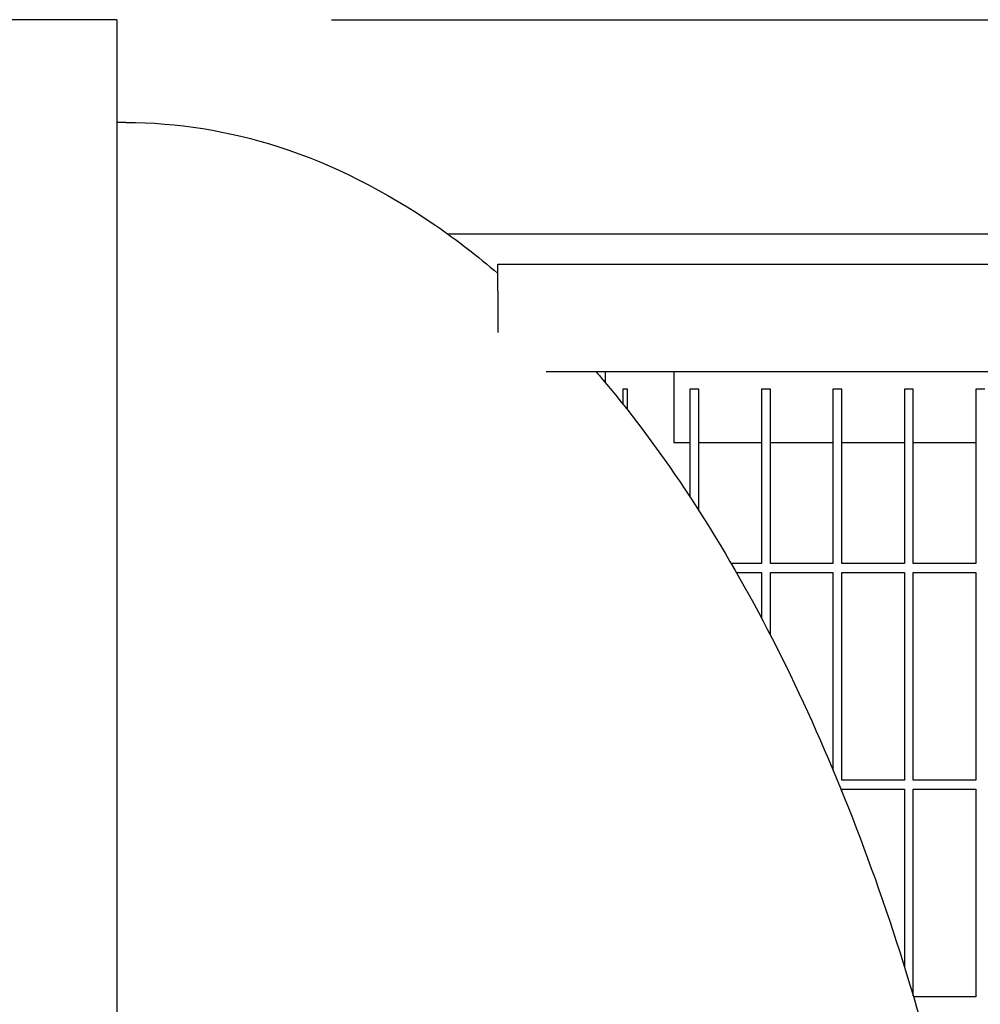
# Model space of a CAD drawing. Header units: inches. Extents: x 36 to 1719, y -84 to 1122.
# Tile 561 of 571: x 1035 to 1048, y 883 to 896. Entities that reach past the tile are written whole.
import ezdxf

# ---------------------------------------------------------------- set-up
doc = ezdxf.new("R2010")
doc.units = ezdxf.units.IN
doc.header["$LTSCALE"] = 48
doc.header["$MEASUREMENT"] = 0
doc.layers.add('Dimension (ANSI)', color=7, linetype='Continuous', lineweight=25)
doc.layers.add('Visible (ANSI)', color=7, linetype='Continuous', lineweight=30)
doc.styles.add('Note Text (ANSI)', font='tahoma.ttf')
doc.dimstyles.new('Architectural (ANSI)', dxfattribs={"dimscale": 48, "dimtxt": 0.125, "dimasz": 0.098425, "dimexe": 0.125, "dimexo": 0.0625, "dimgap": 0.031496, "dimtad": 0, "dimtih": 1, "dimtoh": 1, "dimdec": 4, "dimrnd": 1e-08, "dimzin": 3, "dimdsep": 46, "dimlunit": 4, "dimtxsty": 'Note Text (ANSI)', "dimcen": 0.09, "dimdle": 0.393701, "dimclrd": 256, "dimclre": 256, "dimclrt": 256, "dimadec": 0, "dimazin": 3, "dimtfac": 0.96, "dimtofl": 0, "dimtmove": 0, "dimatfit": 3, "dimfxl": 1, "dimfrac": 2, "dimtolj": 1, "dimtzin": 12, "dimlwd": -1, "dimlwe": -1, "dimarcsym": 0})

# ---------------------------------------------------------------- blocks, each defined once
blk = doc.blocks.new('*D17')
at = {"layer": 'Defpoints', "color": 0, "transparency": 16777216}
for p in [(1035.918, 896.491), (1035.918, 760.491), (1124.12, 760.491)]:
    blk.add_point(p, dxfattribs=at)
at = {"layer": 'Dimension (ANSI)', "transparency": 16777216}
for p, q in [((1038.918, 896.491), (1130.12, 896.491)), ((1124.12, 891.767), (1124.12, 835.013)), ((1124.12, 765.216), (1124.12, 825.97)), ((1038.918, 760.491), (1130.12, 760.491))]:
    blk.add_line(p, q, dxfattribs=at)
for points in [[(1123.332, 891.767), (1124.907, 891.767), (1124.12, 896.491)], [(1123.332, 765.216), (1124.907, 765.216), (1124.12, 760.491)]]:
    blk.add_solid(points, dxfattribs=at)
at = {"layer": 'Dimension (ANSI)', "transparency": 16777216, "insert": (1114.021, 833.501), "char_height": 6, "attachment_point": 1, "style": 'Note Text (ANSI)'}
blk.add_mtext('\\A1;11\'-4"', dxfattribs=at)

msp = doc.modelspace()

# ---------------------------------------------------------------- linework, layer by layer
at = {"layer": 'Visible (ANSI)'}
for p, q in [((1035.91768, 896.4914), (795.97918, 896.4914)), ((1035.91768, 896.4914), (1035.91768, 852.67131)), ((1036.04268, 895.0539), (1035.91768, 895.0539)), ((1051.45653, 893.4914), (1040.54895, 893.4914)), ((1041.24768, 893.0714), (1080.74768, 893.0714)), ((1041.24768, 892.6964), (1041.24768, 893.0714)), ((1041.24768, 892.6964), (1041.24768, 892.1146)), ((1041.92126, 891.5714), (1079.24768, 891.5714)), ((1042.74768, 891.5714), (1042.74768, 891.41775)), ((1043.70768, 891.5714), (1043.70768, 890.5714)), ((1042.99768, 891.3214), (1042.99768, 891.11267)), ((1043.06018, 891.3214), (1042.99768, 891.3214)), ((1043.06018, 891.03388), (1043.06018, 891.3214)), ((1044.06018, 891.3214), (1043.93518, 891.3214)), ((1043.93518, 891.3214), (1043.93518, 889.81649)), ((1044.06018, 889.62379), (1044.06018, 891.3214)), ((1045.06018, 891.3214), (1044.93518, 891.3214)), ((1044.93518, 891.3214), (1044.93518, 888.8839)), ((1045.06018, 888.8839), (1045.06018, 891.3214)), ((1046.06018, 891.3214), (1045.93518, 891.3214)), ((1045.93518, 891.3214), (1045.93518, 888.8839)), ((1046.06018, 888.8839), (1046.06018, 891.3214)), ((1047.06018, 891.3214), (1046.93518, 891.3214)), ((1046.93518, 891.3214), (1046.93518, 888.8839)), ((1047.06018, 888.8839), (1047.06018, 891.3214)), ((1048.06018, 891.3214), (1047.93518, 891.3214)), ((1047.93518, 891.3214), (1047.93518, 888.8839)), ((1043.93518, 890.5714), (1043.70768, 890.5714)), ((1044.93518, 890.5714), (1044.06018, 890.5714)), ((1045.93518, 890.5714), (1045.06018, 890.5714)), ((1046.93518, 890.5714), (1046.06018, 890.5714)), ((1047.93518, 890.5714), (1047.06018, 890.5714)), ((1044.93518, 888.8839), (1044.5117, 888.8839)), ((1045.93518, 888.8839), (1045.06018, 888.8839)), ((1046.93518, 888.8839), (1046.06018, 888.8839)), ((1047.93518, 888.8839), (1047.06018, 888.8839)), ((1044.58387, 888.7589), (1044.93518, 888.7589)), ((1044.93518, 888.7589), (1044.93518, 888.12167)), ((1045.06018, 887.88275), (1045.06018, 888.7589)), ((1045.06018, 888.7589), (1045.93518, 888.7589)), ((1045.93518, 888.7589), (1045.93518, 886.00099)), ((1046.06018, 885.85265), (1046.06018, 888.7589)), ((1046.06018, 888.7589), (1046.93518, 888.7589)), ((1046.93518, 888.7589), (1046.93518, 885.85265)), ((1047.06018, 885.85265), (1047.06018, 888.7589)), ((1047.06018, 888.7589), (1047.93518, 888.7589)), ((1047.93518, 888.7589), (1047.93518, 885.85265)), ((1046.93518, 885.85265), (1046.06018, 885.85265)), ((1047.93518, 885.85265), (1047.06018, 885.85265)), ((1046.06018, 885.69753), (1046.06018, 885.72765)), ((1046.06018, 885.72765), (1046.93518, 885.72765)), ((1046.93518, 885.72765), (1046.93518, 883.24547)), ((1047.06018, 882.83654), (1047.06018, 885.72765)), ((1047.06018, 885.72765), (1047.93518, 885.72765)), ((1047.93518, 885.72765), (1047.93518, 882.8214)), ((1047.93518, 882.8214), (1047.06471, 882.8214))]:
    msp.add_line(p, q, dxfattribs=at)
for points, knots in [([(1036.04268, 895.0539), (1036.76162, 895.0539), (1037.48018, 894.9382), (1038.93769, 894.46848), (1039.67373, 894.09735), (1040.67376, 893.40803), (1040.96366, 893.18436), (1041.24768, 892.94149)], [0, 0, 0, 0, 0.159764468, 0.159764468, 0.33190344, 0.33190344, 0.404034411, 0.404034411, 0.404034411, 0.404034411]), ([(1042.61664, 891.5714), (1042.68452, 891.4929), (1042.75196, 891.41323), (1043.64641, 890.334), (1044.40622, 889.15764), (1045.76483, 886.50935), (1046.36349, 885.03733), (1047.13068, 882.6358), (1047.36726, 881.78814), (1047.57772, 880.9165)], [0.524238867, 0.524238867, 0.524238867, 0.524238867, 0.542838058, 0.542838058, 0.772546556, 0.772546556, 1.002255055, 1.002255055, 1.120916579, 1.120916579, 1.120916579, 1.120916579])]:
    msp.add_open_spline(points, degree=3, knots=knots, dxfattribs=at)

# ---------------------------------------------------------------- dimensions: what is measured, and where the dimension line sits
at = {"layer": 'Dimension (ANSI)'}
dim = msp.add_linear_dim(base=(1124.11953, 760.4914), p1=(1035.91768, 896.4914), p2=(1035.91768, 760.4914), angle=90, dimstyle='Architectural (ANSI)', override={"dimgap": 0.031496, "dimdec": 4, "dimlfac": 1, "dimtol": 0, "dimlim": 0, "dimtp": 0, "dimtm": 0, "dimtdec": 2, "dimatfit": 1}, dxfattribs=at)
dim.commit()
dim.dimension.update_dxf_attribs({"geometry": '*D17', "text_midpoint": (1124.11953, 830.4914), "dimtype": 160})

doc.saveas('drawing.dxf')
